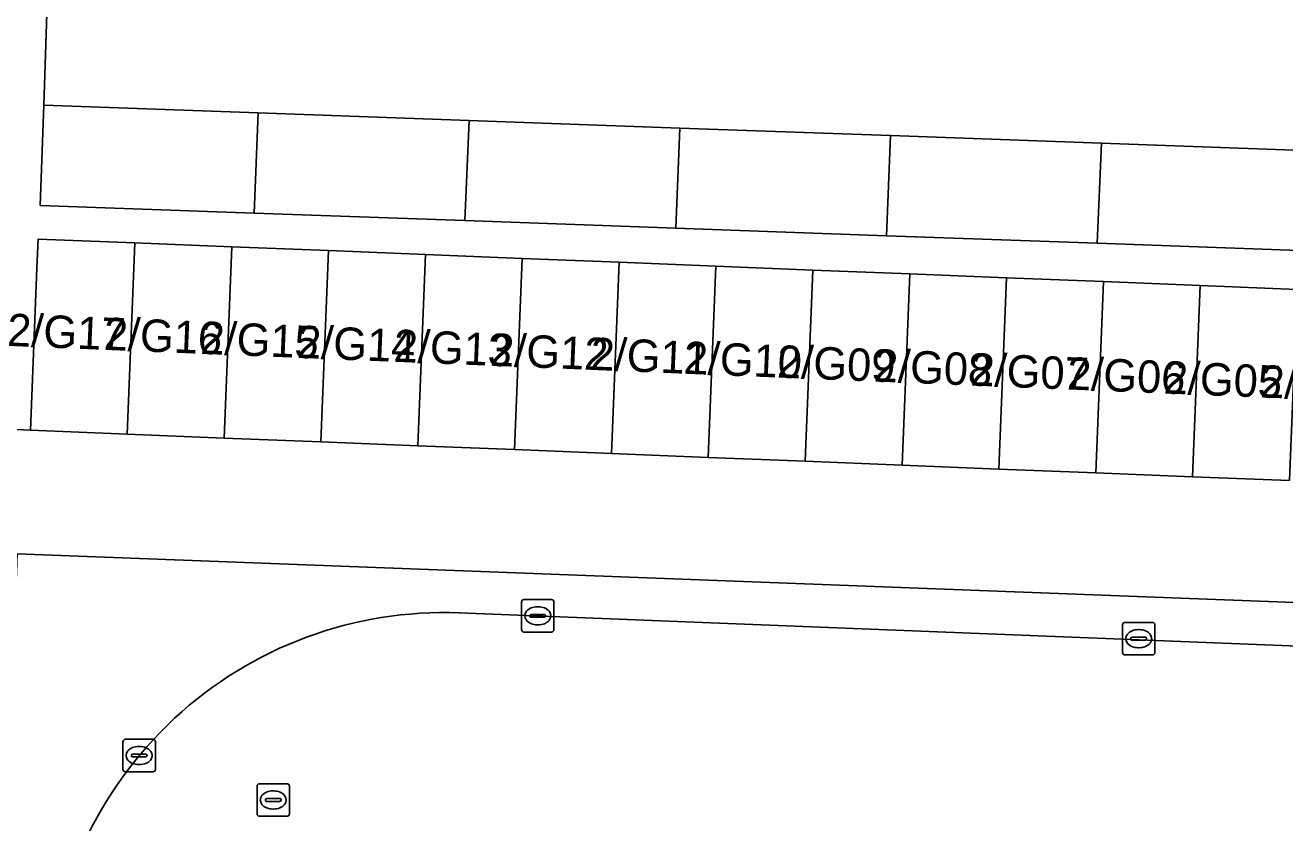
# Model space of a CAD drawing. Extents: x 161354 to 162026, y 386504 to 387460.
# Drawn here: x 161787.27 to 161826.1, y 386584.26 to 386608.86 of the extents above; entities that cross this region are included whole.
import ezdxf

# ---------------------------------------------------------------- set-up
doc = ezdxf.new("R2010")
doc.units = 0
for name, color, linetype in [('IMGEO_Erf', 7, 'Continuous'), ('IMGEO_Kolk', 7, 'Continuous'), ('IMGEO_Pand', 7, 'Continuous'), ('IMGEO_Pand_nummerreeks', 7, 'Continuous'), ('IMGEO_Rijbaan_lokaal_open', 7, 'Continuous'), ('IMGEO_Rioolput', 7, 'Continuous'), ('IMGEO_Voetpad_open', 7, 'Continuous')]:
    doc.layers.add(name, color=color, linetype=linetype)

msp = doc.modelspace()

# ---------------------------------------------------------------- linework, layer by layer
at = {"layer": 'IMGEO_Erf'}
msp.add_lwpolyline([(161827.116, 386609.441), (161820.62, 386609.697), (161814.127, 386609.952), (161814.233, 386612.589), (161807.737, 386612.845), (161801.242, 386613.101), (161794.747, 386613.357), (161794.633, 386610.514), (161791.818, 386610.625), (161791.932, 386613.468), (161788.09, 386613.619), (161787.852, 386606.389), (161794.457, 386606.152), (161800.953, 386605.919), (161807.449, 386605.685), (161813.945, 386605.452), (161820.441, 386605.219), (161826.937, 386604.986)], dxfattribs=at)
at = {"layer": 'IMGEO_Kolk'}
for p, q in [((161802.57, 386590.215), (161802.57, 386591.067)), ((161802.645, 386591.141), (161803.497, 386591.141)), ((161803.571, 386591.067), (161803.571, 386590.215)), ((161802.829, 386590.635), (161802.829, 386590.647)), ((161803.267, 386590.598), (161802.869, 386590.598)), ((161802.872, 386590.684), (161803.27, 386590.684)), ((161803.058, 386590.921), (161803.083, 386590.921)), ((161803.313, 386590.647), (161803.313, 386590.635)), ((161803.081, 386590.361), (161803.056, 386590.361)), ((161821.092, 386589.51), (161821.092, 386590.362)), ((161821.167, 386590.436), (161822.019, 386590.436)), ((161821.58, 386590.216), (161821.605, 386590.216)), ((161822.093, 386590.362), (161822.093, 386589.51)), ((161803.497, 386590.141), (161802.645, 386590.141)), ((161821.351, 386589.93), (161821.351, 386589.942)), ((161821.789, 386589.893), (161821.391, 386589.893)), ((161821.394, 386589.979), (161821.792, 386589.979)), ((161821.835, 386589.942), (161821.835, 386589.93)), ((161822.019, 386589.436), (161821.167, 386589.436)), ((161821.603, 386589.656), (161821.578, 386589.656)), ((161790.287, 386585.905), (161790.287, 386586.757)), ((161790.362, 386586.831), (161791.214, 386586.831)), ((161791.288, 386586.757), (161791.288, 386585.905)), ((161790.546, 386586.325), (161790.546, 386586.337)), ((161790.589, 386586.374), (161790.987, 386586.374)), ((161790.775, 386586.611), (161790.8, 386586.611)), ((161791.03, 386586.337), (161791.03, 386586.325)), ((161790.984, 386586.288), (161790.586, 386586.288)), ((161790.798, 386586.051), (161790.773, 386586.051)), ((161791.214, 386585.831), (161790.362, 386585.831))]:
    msp.add_line(p, q, dxfattribs=at)
for points in [[(161802.57, 386590.215), (161802.57, 386591.067)], [(161802.645, 386591.141), (161803.497, 386591.141)], [(161803.571, 386591.067), (161803.571, 386590.215)], [(161821.092, 386589.51), (161821.092, 386590.362)], [(161821.167, 386590.436), (161822.019, 386590.436)], [(161822.093, 386590.362), (161822.093, 386589.51)], [(161803.497, 386590.141), (161802.645, 386590.141)], [(161822.019, 386589.436), (161821.167, 386589.436)], [(161790.287, 386585.905), (161790.287, 386586.757)], [(161790.362, 386586.831), (161791.214, 386586.831)], [(161791.288, 386586.757), (161791.288, 386585.905)], [(161791.214, 386585.831), (161790.362, 386585.831)]]:
    msp.add_lwpolyline(points, dxfattribs=at)
for centre, radius, start, end in [((161802.647, 386591.065), 0.0765, 91.552, 178.448), ((161802.647, 386591.065), 0.0765, 91.552, 178.448), ((161803.495, 386591.065), 0.0765, 1.552, 88.448), ((161803.495, 386591.065), 0.0765, 1.552, 88.448), ((161802.869, 386590.644), 0.0403, 85.8775, 175.7526), ((161802.866, 386590.634), 0.0366, 178.938, 274.7102), ((161803.27, 386590.641), 0.043, 264.8664, 352.4533), ((161803.274, 386590.646), 0.0386, 1.7309, 96.639), ((161802.647, 386590.217), 0.0765, 181.552, 268.448), ((161802.647, 386590.217), 0.0765, 181.552, 268.448), ((161803.495, 386590.217), 0.0765, 271.552, 358.448), ((161803.495, 386590.217), 0.0765, 271.552, 358.448), ((161821.169, 386590.36), 0.0765, 91.552, 178.448), ((161821.169, 386590.36), 0.0765, 91.552, 178.448), ((161822.017, 386590.36), 0.0765, 1.552, 88.448), ((161822.017, 386590.36), 0.0765, 1.552, 88.448), ((161821.391, 386589.939), 0.0403, 85.8775, 175.7526), ((161821.388, 386589.929), 0.0366, 178.938, 274.7102), ((161821.792, 386589.936), 0.043, 264.8664, 352.4533), ((161821.796, 386589.941), 0.0386, 1.7309, 96.639), ((161821.169, 386589.512), 0.0765, 181.552, 268.448), ((161821.169, 386589.512), 0.0765, 181.552, 268.448), ((161822.017, 386589.512), 0.0765, 271.552, 358.448), ((161822.017, 386589.512), 0.0765, 271.552, 358.448), ((161790.364, 386586.755), 0.0765, 91.552, 178.448), ((161790.364, 386586.755), 0.0765, 91.552, 178.448), ((161791.212, 386586.755), 0.0765, 1.552, 88.448), ((161791.212, 386586.755), 0.0765, 1.552, 88.448), ((161790.586, 386586.334), 0.0403, 85.8775, 175.7526), ((161790.583, 386586.324), 0.0366, 178.938, 274.7102), ((161790.987, 386586.331), 0.043, 264.8664, 352.4533), ((161790.991, 386586.336), 0.0386, 1.7309, 96.639), ((161790.364, 386585.907), 0.0765, 181.552, 268.448), ((161790.364, 386585.907), 0.0765, 181.552, 268.448), ((161791.212, 386585.907), 0.0765, 271.552, 358.448), ((161791.212, 386585.907), 0.0765, 271.552, 358.448)]:
    msp.add_arc(centre, radius, start, end, dxfattribs=at)
for centre, major_axis, ratio, start_param, end_param in [((161803.057, 386590.641), (-0.387, 0.002), 0.722429, 4.712389, 7.853982), ((161803.082, 386590.641), (-0.39, 0.002), 0.717154, 1.570796, 4.712389), ((161821.579, 386589.936), (-0.387, 0.002), 0.722429, 4.712389, 7.853982), ((161821.604, 386589.936), (-0.39, 0.002), 0.717154, 1.570796, 4.712389), ((161790.774, 386586.331), (-0.387, 0.002), 0.722429, 4.712389, 7.853982), ((161790.799, 386586.331), (-0.39, 0.002), 0.717154, 1.570796, 4.712389)]:
    msp.add_ellipse(centre, major_axis=major_axis, ratio=ratio, start_param=start_param, end_param=end_param, dxfattribs=at)
at = {"layer": 'IMGEO_Pand'}
for points in [[(161794.457, 386606.152), (161787.852, 386606.389), (161787.741, 386603.301), (161794.333, 386603.064)], [(161794.333, 386603.064), (161800.829, 386602.831), (161800.953, 386605.919), (161794.457, 386606.152)], [(161800.829, 386602.831), (161807.325, 386602.598), (161807.449, 386605.685), (161800.953, 386605.919)], [(161807.325, 386602.598), (161813.821, 386602.365), (161813.945, 386605.452), (161807.449, 386605.685)], [(161813.821, 386602.365), (161820.316, 386602.131), (161820.441, 386605.219), (161813.945, 386605.452)], [(161820.316, 386602.131), (161826.812, 386601.898), (161826.937, 386604.986), (161820.441, 386605.219)], [(161790.42, 386596.245), (161790.656, 386602.143), (161787.671, 386602.262), (161787.635, 386601.361), (161787.435, 386596.364)], [(161793.404, 386596.125), (161793.641, 386602.023), (161790.656, 386602.143), (161790.42, 386596.245)], [(161796.389, 386596.006), (161796.625, 386601.904), (161793.641, 386602.023), (161793.404, 386596.125)], [(161799.374, 386595.886), (161799.61, 386601.784), (161796.625, 386601.904), (161796.389, 386596.006)], [(161802.359, 386595.767), (161802.595, 386601.665), (161799.61, 386601.784), (161799.374, 386595.886)], [(161805.344, 386595.647), (161805.58, 386601.545), (161802.595, 386601.665), (161802.359, 386595.767)], [(161808.328, 386595.528), (161808.564, 386601.426), (161805.58, 386601.545), (161805.344, 386595.647)], [(161811.313, 386595.408), (161811.549, 386601.306), (161808.564, 386601.426), (161808.328, 386595.528)], [(161814.298, 386595.289), (161814.534, 386601.187), (161811.549, 386601.306), (161811.313, 386595.408)], [(161817.283, 386595.169), (161817.519, 386601.067), (161814.534, 386601.187), (161814.298, 386595.289)], [(161820.267, 386595.05), (161820.503, 386600.948), (161817.519, 386601.067), (161817.283, 386595.169)], [(161823.252, 386594.93), (161823.488, 386600.828), (161820.503, 386600.948), (161820.267, 386595.05)], [(161826.237, 386594.811), (161826.473, 386600.709), (161823.488, 386600.828), (161823.252, 386594.93)]]:
    msp.add_lwpolyline(points, close=True, dxfattribs=at)
at = {"layer": 'IMGEO_Rijbaan_lokaal_open'}
msp.add_lwpolyline([(161863.315, 386588.245), (161839.452, 386589.192), (161800.653, 386590.732)], dxfattribs=at)
msp.add_arc((161800.188, 386578.523), 12.218, 87.8168, 177.9039, dxfattribs=at)
at = {"layer": 'IMGEO_Rioolput'}
for p, q in [((161794.42, 386584.534), (161794.42, 386585.386)), ((161794.495, 386585.46), (161795.347, 386585.46)), ((161794.908, 386585.24), (161794.933, 386585.24)), ((161795.421, 386585.386), (161795.421, 386584.534)), ((161794.679, 386584.954), (161794.679, 386584.966)), ((161795.117, 386584.917), (161794.719, 386584.917)), ((161794.722, 386585.003), (161795.12, 386585.003)), ((161795.163, 386584.966), (161795.163, 386584.954)), ((161795.347, 386584.46), (161794.495, 386584.46)), ((161794.931, 386584.68), (161794.906, 386584.68))]:
    msp.add_line(p, q, dxfattribs=at)
for points in [[(161794.42, 386584.534), (161794.42, 386585.386)], [(161794.495, 386585.46), (161795.347, 386585.46)], [(161795.421, 386585.386), (161795.421, 386584.534)], [(161795.347, 386584.46), (161794.495, 386584.46)]]:
    msp.add_lwpolyline(points, dxfattribs=at)
for centre, radius, start, end in [((161794.497, 386585.384), 0.0765, 91.552, 178.448), ((161794.497, 386585.384), 0.0765, 91.552, 178.448), ((161795.345, 386585.384), 0.0765, 1.552, 88.448), ((161795.345, 386585.384), 0.0765, 1.552, 88.448), ((161794.719, 386584.963), 0.0403, 85.8775, 175.7526), ((161794.716, 386584.953), 0.0366, 178.938, 274.7102), ((161795.12, 386584.96), 0.043, 264.8664, 352.4533), ((161795.124, 386584.965), 0.0386, 1.7309, 96.639), ((161794.497, 386584.536), 0.0765, 181.552, 268.448), ((161794.497, 386584.536), 0.0765, 181.552, 268.448), ((161795.345, 386584.536), 0.0765, 271.552, 358.448), ((161795.345, 386584.536), 0.0765, 271.552, 358.448)]:
    msp.add_arc(centre, radius, start, end, dxfattribs=at)
for centre, major_axis, ratio, start_param, end_param in [((161794.907, 386584.96), (-0.387, 0.002), 0.722429, 4.712389, 7.853982), ((161794.932, 386584.96), (-0.39, 0.002), 0.717154, 1.570796, 4.712389)]:
    msp.add_ellipse(centre, major_axis=major_axis, ratio=ratio, start_param=start_param, end_param=end_param, dxfattribs=at)
at = {"layer": 'IMGEO_Voetpad_open'}
for points in [[(161826.812, 386601.898), (161820.316, 386602.131), (161813.821, 386602.365), (161807.325, 386602.598), (161800.829, 386602.831), (161794.333, 386603.064), (161787.741, 386603.301), (161787.852, 386606.389), (161788.09, 386613.619), (161788.249, 386617.521), (161788.452, 386622.516), (161788.581, 386625.591), (161786.714, 386625.667)], [(161785.721, 386596.449), (161787.435, 386596.364), (161787.635, 386601.361), (161787.671, 386602.262), (161790.656, 386602.143), (161793.641, 386602.023), (161796.625, 386601.904), (161799.61, 386601.784), (161802.595, 386601.665), (161805.58, 386601.545), (161808.564, 386601.426), (161811.549, 386601.306), (161814.534, 386601.187), (161817.519, 386601.067), (161820.503, 386600.948), (161823.488, 386600.828), (161826.473, 386600.709)], [(161826.237, 386594.811), (161823.252, 386594.93), (161820.267, 386595.05), (161817.283, 386595.169), (161814.298, 386595.289), (161811.313, 386595.408), (161808.328, 386595.528), (161805.344, 386595.647), (161802.359, 386595.767), (161799.374, 386595.886), (161796.389, 386596.006), (161793.404, 386596.125), (161790.42, 386596.245), (161787.435, 386596.364), (161785.721, 386596.449)], [(161832.603, 386590.817), (161787.023, 386592.551), (161786.504, 386578.326), (161787.886, 386578.271), (161787.978, 386578.97)], [(161787.023, 386592.551), (161832.603, 386590.817)], [(161800.653, 386590.732), (161839.452, 386589.192), (161839.506, 386590.531), (161832.603, 386590.817)]]:
    msp.add_lwpolyline(points, dxfattribs=at)
msp.add_arc((161800.188, 386578.523), 12.218, 87.8168, 177.9039, dxfattribs=at)

# ---------------------------------------------------------------- texts
at = {"layer": 'IMGEO_Pand_nummerreeks'}
for s, p in [('2/G17', (161786.704, 386598.968)), ('2/G16', (161789.682, 386598.846)), ('2/G15', (161792.66, 386598.723)), ('2/G14', (161795.638, 386598.6)), ('2/G13', (161798.616, 386598.478)), ('2/G12', (161801.587, 386598.356)), ('2/G11', (161804.682, 386598.228)), ('2/G10', (161807.553, 386598.11)), ('2/G09', (161810.433, 386597.992)), ('2/G08', (161813.417, 386597.869)), ('2/G07', (161816.392, 386597.746)), ('2/G06', (161819.37, 386597.624)), ('2/G05', (161822.348, 386597.501)), ('2/G04', (161825.326, 386597.379))]:
    msp.add_text(s, height=1, rotation=357.6435, dxfattribs=at).set_placement(p)

doc.saveas('drawing.dxf')
